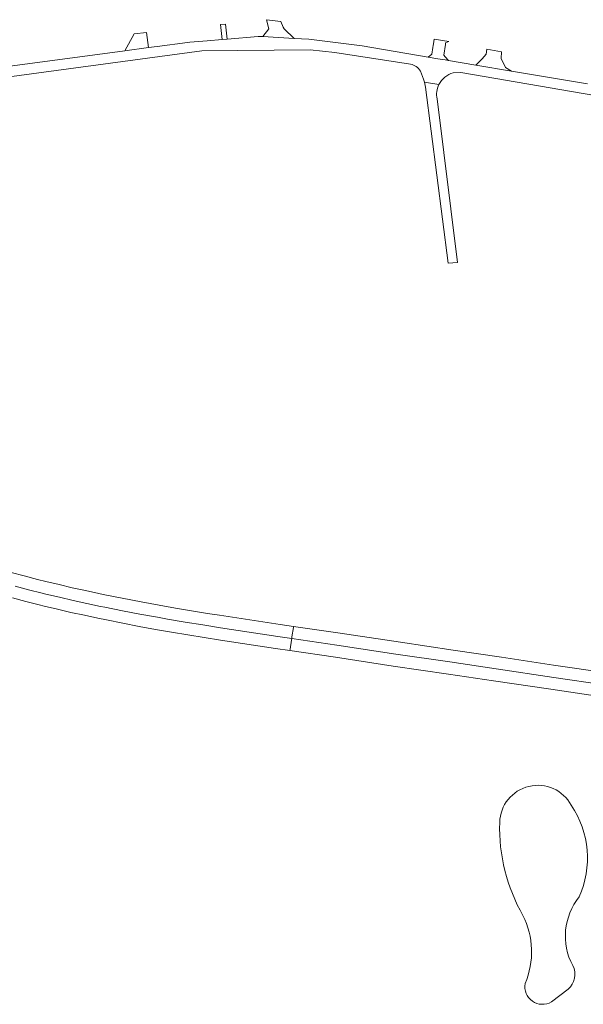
# Model space of a CAD drawing. Header units: metres. Extents: x 166325 to 190320, y 381923 to 404576.
# Tile 866 of 1056: x 174707 to 174880, y 400078 to 400380. Entities that reach past the tile are written whole.
import ezdxf

# ---------------------------------------------------------------- set-up
doc = ezdxf.new("R2010")
doc.units = ezdxf.units.M
for name, color, linetype, lineweight in [('B-WE-OG-WATER_MEER-GV', 8, 'Continuous', 18), ('B-WE-VH-VERHARDING_ASFALT-GV', 8, 'Continuous', 18), ('B-WE-VH-VERHARDING_BETONSTRAATSTEEN-GV', 8, 'Continuous', 18)]:
    doc.layers.add(name, color=color, linetype=linetype, lineweight=lineweight)

msp = doc.modelspace()

# ---------------------------------------------------------------- linework, layer by layer
at = {"layer": 'B-WE-OG-WATER_MEER-GV'}
for points in [[(174876.749, 400138.688, 0.7702462), (174854.773, 400133.401)], [(174879.176, 400110.555, 0.2595914), (174876.749, 400138.688)], [(174854.773, 400133.401, 0.138758), (174861.929, 400104.835)], [(174877.201, 400089.46, -0.3002137), (174879.176, 400110.555)], [(174861.929, 400104.835, -0.2190468), (174862.594, 400083.949)], [(174875.757, 400082.162, 0.3491327), (174877.201, 400089.46)], [(174862.594, 400083.949, 0.6446586), (174870.638, 400078.304)]]:
    msp.add_lwpolyline(points, format="xyb", dxfattribs=at)
at = {"layer": 'B-WE-OG-WATER_MEER-GV', "flags": 128}
msp.add_lwpolyline([(174870.638, 400078.304), (174875.757, 400082.162)], dxfattribs=at)
at = {"layer": 'B-WE-VH-VERHARDING_ASFALT-GV', "flags": 128}
for points in [[(174881.703, 400360.314), (174858.443, 400364.232), (174847.435, 400366.087), (174839.075, 400367.495), (174838.053, 400367.667), (174835.782, 400368.049), (174832.857, 400368.542), (174812.51, 400371.97), (174796.17, 400374.03), (174791.728, 400374.285), (174782.099, 400374.838), (174780.924, 400374.905), (174780.66, 400374.92), (174771.061, 400374.104), (174769.536, 400373.975), (174764.988, 400373.588), (174759.676, 400373.137), (174758.89, 400373.07), (174749.654, 400371.828), (174746.944, 400371.463), (174739.716, 400370.491), (174694.353, 400364.39)], [(174881.703, 400360.314), (174858.443, 400364.232), (174847.435, 400366.087), (174839.075, 400367.495), (174838.053, 400367.667), (174835.782, 400368.049), (174832.857, 400368.542), (174812.51, 400371.97), (174796.17, 400374.03), (174791.728, 400374.285), (174782.099, 400374.838), (174780.924, 400374.905), (174780.66, 400374.92), (174771.061, 400374.104), (174769.536, 400373.975), (174764.988, 400373.588), (174759.676, 400373.137), (174758.89, 400373.07), (174749.654, 400371.828), (174746.944, 400371.463), (174739.716, 400370.491), (174694.353, 400364.39)], [(174617.469, 400350.83), (174641.564, 400354.073), (174663.18, 400356.938), (174667.87, 400357.548), (174673.912, 400358.429), (174677.447, 400358.893), (174694.256, 400361.164), (174763.328, 400370.46), (174796.58, 400370.77), (174804.129, 400369.95), (174827.401, 400366.351)], [(174617.469, 400350.83), (174641.564, 400354.073), (174663.18, 400356.938), (174667.87, 400357.548), (174673.912, 400358.429), (174677.447, 400358.893), (174694.256, 400361.164), (174763.328, 400370.46), (174796.58, 400370.77), (174804.129, 400369.95), (174827.401, 400366.351)], [(174830.45, 400364.24), (174831.39, 400361.82), (174831.646, 400360.804), (174836.129, 400360.094)], [(174830.45, 400364.24), (174831.39, 400361.82), (174831.646, 400360.804), (174836.129, 400360.094)], [(174840.518, 400363.77), (174842.85, 400363.82), (174911.382, 400352.02)], [(174840.518, 400363.77), (174842.85, 400363.82), (174911.382, 400352.02)], [(174836.129, 400360.094), (174831.646, 400360.804), (174832.02, 400359.32), (174839.003, 400305.207), (174841.859, 400305.414), (174835.529, 400355.721)], [(174706.007, 400206.021), (174710.167, 400204.929), (174714.338, 400203.875), (174715.44, 400203.603), (174719.623, 400202.598), (174723.815, 400201.632), (174728.015, 400200.705), (174732.224, 400199.817), (174733.595, 400199.539), (174738.961, 400198.473), (174744.334, 400197.446), (174749.715, 400196.459), (174752.827, 400195.906), (174758.219, 400194.981), (174763.617, 400194.096), (174769.022, 400193.249), (174786.684, 400190.569), (174790.93, 400189.937), (174791.002, 400190.417), (174791.428, 400193.285), (174791.482, 400193.65), (174787.388, 400194.256), (174768.764, 400197.078), (174765.109, 400197.646), (174760.151, 400198.451), (174755.2, 400199.297), (174750.256, 400200.181), (174744.746, 400201.207), (174738.894, 400202.337), (174733.051, 400203.505), (174731.746, 400203.773), (174727.654, 400204.639), (174723.571, 400205.544), (174719.497, 400206.488), (174715.431, 400207.471), (174712.89, 400208.107), (174708.84, 400209.153), (174704.801, 400210.238)], [(174705.206, 400202.386), (174709.302, 400201.308), (174713.408, 400200.268), (174714.899, 400199.901), (174719.017, 400198.914), (174723.145, 400197.966), (174727.282, 400197.057), (174731.427, 400196.187), (174734.065, 400195.64), (174739.062, 400194.635), (174744.067, 400193.67), (174749.079, 400192.743), (174754.002, 400191.873), (174759.028, 400191.025), (174764.06, 400190.216), (174769.099, 400189.446), (174785.913, 400186.906), (174790.381, 400186.243), (174790.436, 400186.612), (174790.861, 400189.472), (174790.93, 400189.937), (174786.684, 400190.569), (174769.022, 400193.249), (174763.617, 400194.096), (174758.219, 400194.981), (174752.827, 400195.906), (174749.715, 400196.459), (174744.334, 400197.446), (174738.961, 400198.473), (174733.595, 400199.539), (174732.224, 400199.817), (174728.015, 400200.705), (174723.815, 400201.632), (174719.623, 400202.598), (174715.44, 400203.603), (174714.338, 400203.875), (174710.167, 400204.929), (174706.007, 400206.021)]]:
    msp.add_lwpolyline(points, dxfattribs=at)
at = {"layer": 'B-WE-VH-VERHARDING_ASFALT-GV'}
for points in [[(174827.401, 400366.351, -0.228665), (174830.45, 400364.24)], [(174827.401, 400366.351, -0.228665), (174830.45, 400364.24)], [(174836.129, 400360.094, -0.2123945), (174840.518, 400363.77)], [(174836.129, 400360.094, -0.2123945), (174840.518, 400363.77)], [(174835.529, 400355.721, -0.1605515), (174836.129, 400360.094)]]:
    msp.add_lwpolyline(points, format="xyb", dxfattribs=at)
at = {"layer": 'B-WE-VH-VERHARDING_ASFALT-GV', "flags": 128}
for points in [[(174890.395, 400178.946), (174887.64, 400179.343), (174871.285, 400181.776), (174855.314, 400184.155), (174840.508, 400186.36), (174824.312, 400188.761), (174805.058, 400191.643), (174791.482, 400193.65), (174791.428, 400193.285), (174791.002, 400190.417), (174790.93, 400189.937), (174804.729, 400187.881), (174822.893, 400185.175), (174839.468, 400182.75), (174853.743, 400180.593), (174871.351, 400177.986), (174886.805, 400175.687), (174889.844, 400175.239), (174889.918, 400175.735), (174890.34, 400178.57)], [(174889.844, 400175.239), (174886.805, 400175.687), (174871.351, 400177.986), (174853.743, 400180.593), (174839.468, 400182.75), (174822.893, 400185.175), (174804.729, 400187.881), (174790.93, 400189.937), (174790.861, 400189.472), (174790.436, 400186.612), (174790.381, 400186.243), (174804.378, 400184.168), (174822.083, 400181.484), (174839.028, 400179.01), (174852.884, 400176.918), (174870.504, 400174.328), (174886.092, 400171.993), (174889.291, 400171.518), (174889.351, 400171.917), (174889.775, 400174.774)]]:
    msp.add_lwpolyline(points, close=True, dxfattribs=at)
at = {"layer": 'B-WE-VH-VERHARDING_BETONSTRAATSTEEN-GV', "flags": 128}
for points in [[(174770.618, 400378.71), (174769.088, 400378.547), (174769.536, 400373.975), (174771.061, 400374.104)], [(174788.656, 400377.225), (174788.327, 400377.718), (174787.578, 400379.541), (174783.213, 400380.047), (174783.888, 400377.238), (174782.099, 400374.838), (174791.728, 400374.285)], [(174739.716, 400370.491), (174746.944, 400371.463), (174746.317, 400376.128), (174742.533, 400375.712)], [(174832.857, 400368.542), (174835.782, 400368.049), (174838.053, 400367.667), (174839.075, 400367.495), (174838.08, 400368.626), (174837.648, 400369.117), (174838.097, 400372.451), (174838.169, 400372.984), (174839.147, 400373.354), (174834.676, 400374.053), (174834.57, 400373.372), (174834.455, 400372.637), (174834.366, 400372.069), (174834.284, 400371.544), (174833.962, 400369.483)], [(174855.223, 400368.102), (174855.316, 400370.208), (174850.873, 400370.962), (174850.592, 400369.42), (174849.44, 400367.991), (174847.435, 400366.087), (174858.443, 400364.232), (174856.608, 400365.389)]]:
    msp.add_lwpolyline(points, close=True, dxfattribs=at)

doc.saveas('drawing.dxf')
